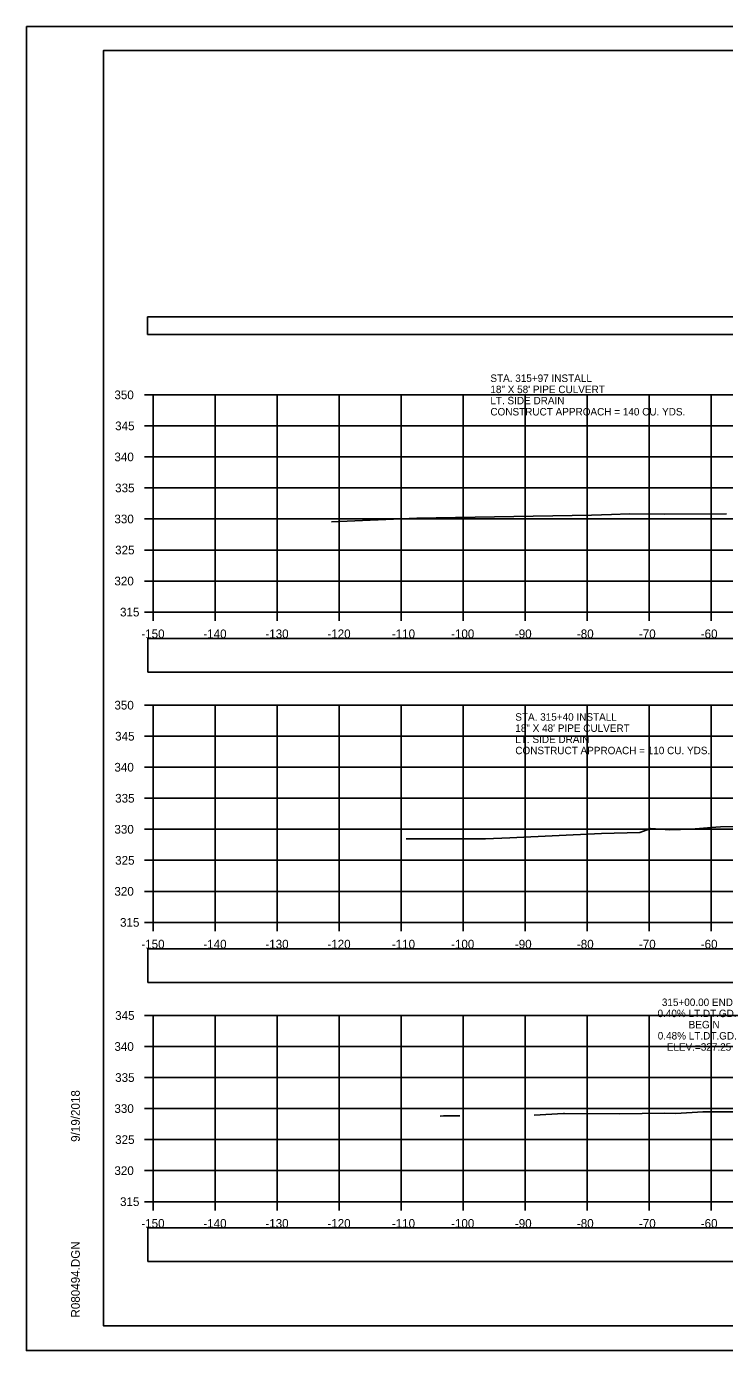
# Model space of a CAD drawing. Extents: x 1376273 to 1384221, y 378927 to 384592.
# Drawn here: x 1381187.9 to 1381300.5, y 382031.9 to 382245.2 of the extents above; entities that cross this region are included whole.
import ezdxf

# ---------------------------------------------------------------- set-up
doc = ezdxf.new("R2010")
doc.units = 0
for name, color, linetype in [('R_Axis', 7, 'Continuous'), ('R_Axis Annot', 7, 'Continuous'), ('R_Border', 7, 'Continuous'), ('R_Drive', 7, 'Continuous'), ('R_Exist Surface', 7, 'Continuous'), ('R_Grid', 7, 'Continuous'), ('R_No Plot', 7, 'Continuous'), ('R_Xsect Elev', 7, 'Continuous')]:
    doc.layers.add(name, color=color, linetype=linetype)

msp = doc.modelspace()

# ---------------------------------------------------------------- linework, layer by layer
at = {"layer": 'R_Axis'}
for p, q in [((1381206.95, 382185.86), (1381208.35, 382185.86)), ((1381208.35, 382150.86), (1381208.35, 382185.86)), ((1381206.95, 382180.86), (1381208.35, 382180.86)), ((1381206.95, 382175.86), (1381208.35, 382175.86)), ((1381206.95, 382170.86), (1381208.35, 382170.86)), ((1381206.95, 382165.86), (1381208.35, 382165.86)), ((1381206.95, 382160.86), (1381208.35, 382160.86)), ((1381206.95, 382155.86), (1381208.35, 382155.86)), ((1381206.95, 382150.86), (1381208.35, 382150.86)), ((1381208.35, 382150.86), (1381508.35, 382150.86)), ((1381208.35, 382149.46), (1381208.35, 382150.86)), ((1381218.35, 382149.46), (1381218.35, 382150.86)), ((1381228.35, 382149.46), (1381228.35, 382150.86)), ((1381238.35, 382149.46), (1381238.35, 382150.86)), ((1381248.35, 382149.46), (1381248.35, 382150.86)), ((1381258.35, 382149.46), (1381258.35, 382150.86)), ((1381268.35, 382149.46), (1381268.35, 382150.86)), ((1381278.35, 382149.46), (1381278.35, 382150.86)), ((1381288.35, 382149.46), (1381288.35, 382150.86)), ((1381298.35, 382149.46), (1381298.35, 382150.86)), ((1381206.95, 382135.86), (1381208.35, 382135.86)), ((1381208.35, 382100.86), (1381208.35, 382135.86)), ((1381206.95, 382130.86), (1381208.35, 382130.86)), ((1381206.95, 382125.86), (1381208.35, 382125.86)), ((1381206.95, 382120.86), (1381208.35, 382120.86)), ((1381206.95, 382115.86), (1381208.35, 382115.86)), ((1381206.95, 382110.86), (1381208.35, 382110.86)), ((1381206.95, 382105.86), (1381208.35, 382105.86)), ((1381206.95, 382100.86), (1381208.35, 382100.86)), ((1381208.35, 382100.86), (1381508.35, 382100.86)), ((1381208.35, 382099.46), (1381208.35, 382100.86)), ((1381218.35, 382099.46), (1381218.35, 382100.86)), ((1381228.35, 382099.46), (1381228.35, 382100.86)), ((1381238.35, 382099.46), (1381238.35, 382100.86)), ((1381248.35, 382099.46), (1381248.35, 382100.86)), ((1381258.35, 382099.46), (1381258.35, 382100.86)), ((1381268.35, 382099.46), (1381268.35, 382100.86)), ((1381278.35, 382099.46), (1381278.35, 382100.86)), ((1381288.35, 382099.46), (1381288.35, 382100.86)), ((1381298.35, 382099.46), (1381298.35, 382100.86)), ((1381206.95, 382085.86), (1381208.35, 382085.86)), ((1381208.35, 382055.86), (1381208.35, 382085.86)), ((1381206.95, 382080.86), (1381208.35, 382080.86)), ((1381206.95, 382075.86), (1381208.35, 382075.86)), ((1381206.95, 382070.86), (1381208.35, 382070.86)), ((1381206.95, 382065.86), (1381208.35, 382065.86)), ((1381206.95, 382060.86), (1381208.35, 382060.86)), ((1381206.95, 382055.86), (1381208.35, 382055.86)), ((1381208.35, 382055.86), (1381508.35, 382055.86)), ((1381208.35, 382054.46), (1381208.35, 382055.86)), ((1381218.35, 382054.46), (1381218.35, 382055.86)), ((1381228.35, 382054.46), (1381228.35, 382055.86)), ((1381238.35, 382054.46), (1381238.35, 382055.86)), ((1381248.35, 382054.46), (1381248.35, 382055.86)), ((1381258.35, 382054.46), (1381258.35, 382055.86)), ((1381268.35, 382054.46), (1381268.35, 382055.86)), ((1381278.35, 382054.46), (1381278.35, 382055.86)), ((1381288.35, 382054.46), (1381288.35, 382055.86)), ((1381298.35, 382054.46), (1381298.35, 382055.86))]:
    msp.add_line(p, q, dxfattribs=at)
at = {"layer": 'R_Axis Annot'}
for points in [[(1381207.46, 382195.61), (1381509.26, 382195.61), (1381509.26, 382198.42), (1381207.46, 382198.42)], [(1381207.5, 382141.2), (1381509.19, 382141.2), (1381509.19, 382146.62), (1381207.5, 382146.62)], [(1381207.5, 382091.2), (1381509.19, 382091.2), (1381509.19, 382096.61), (1381207.5, 382096.61)], [(1381207.5, 382046.21), (1381509.19, 382046.21), (1381509.19, 382051.62), (1381207.5, 382051.62)]]:
    msp.add_lwpolyline(points, close=True, dxfattribs=at)
at = {"layer": 'R_Border'}
for p, q in [((1381200.35, 382241.32), (1381516.53, 382241.32)), ((1381200.35, 382035.86), (1381200.35, 382241.32)), ((1381200.35, 382035.86), (1381200.35, 382035.86)), ((1381516.53, 382035.86), (1381200.35, 382035.86))]:
    msp.add_line(p, q, dxfattribs=at)
at = {"layer": 'R_Exist Surface'}
for points in [[(1381237.11, 382165.38), (1381250.86, 382166.01), (1381279.07, 382166.5), (1381282.29, 382166.6), (1381285.1, 382166.67), (1381290.86, 382166.62), (1381300.8, 382166.7)], [(1381249.16, 382114.34), (1381249.42, 382114.34), (1381261.74, 382114.3), (1381261.97, 382114.3), (1381265.88, 382114.48), (1381280.67, 382115.19), (1381286.84, 382115.36), (1381288.62, 382116), (1381291.65, 382115.8), (1381295.14, 382115.88), (1381299.07, 382116.19), (1381299.83, 382116.25), (1381314.97, 382116.62)], [(1381254.67, 382069.66), (1381255.19, 382069.67), (1381257.79, 382069.71)], [(1381269.81, 382069.82), (1381274.55, 382070.08), (1381274.68, 382070.09), (1381283.57, 382070.02), (1381290.87, 382070.13), (1381292.67, 382070.07), (1381297.01, 382070.31), (1381304.49, 382070.36)]]:
    msp.add_lwpolyline(points, dxfattribs=at)
at = {"layer": 'R_Grid'}
for p, q in [((1381208.35, 382185.86), (1381508.35, 382185.86)), ((1381208.35, 382150.86), (1381208.35, 382185.86)), ((1381218.35, 382150.86), (1381218.35, 382185.86)), ((1381228.35, 382150.86), (1381228.35, 382185.86)), ((1381238.35, 382150.86), (1381238.35, 382185.86)), ((1381248.35, 382150.86), (1381248.35, 382185.86)), ((1381258.35, 382150.86), (1381258.35, 382185.86)), ((1381268.35, 382150.86), (1381268.35, 382185.86)), ((1381278.35, 382150.86), (1381278.35, 382185.86)), ((1381288.35, 382150.86), (1381288.35, 382185.86)), ((1381298.35, 382150.86), (1381298.35, 382185.86)), ((1381208.35, 382180.86), (1381508.35, 382180.86)), ((1381208.35, 382175.86), (1381508.35, 382175.86)), ((1381208.35, 382170.86), (1381508.35, 382170.86)), ((1381208.35, 382165.86), (1381508.35, 382165.86)), ((1381208.35, 382160.86), (1381508.35, 382160.86)), ((1381208.35, 382155.86), (1381508.35, 382155.86)), ((1381208.35, 382150.86), (1381508.35, 382150.86)), ((1381208.35, 382135.86), (1381508.35, 382135.86)), ((1381208.35, 382100.86), (1381208.35, 382135.86)), ((1381218.35, 382100.86), (1381218.35, 382135.86)), ((1381228.35, 382100.86), (1381228.35, 382135.86)), ((1381238.35, 382100.86), (1381238.35, 382135.86)), ((1381248.35, 382100.86), (1381248.35, 382135.86)), ((1381258.35, 382100.86), (1381258.35, 382135.86)), ((1381268.35, 382100.86), (1381268.35, 382135.86)), ((1381278.35, 382100.86), (1381278.35, 382135.86)), ((1381288.35, 382100.86), (1381288.35, 382135.86)), ((1381298.35, 382100.86), (1381298.35, 382135.86)), ((1381208.35, 382130.86), (1381508.35, 382130.86)), ((1381208.35, 382125.86), (1381508.35, 382125.86)), ((1381208.35, 382120.86), (1381508.35, 382120.86)), ((1381208.35, 382115.86), (1381508.35, 382115.86)), ((1381208.35, 382110.86), (1381508.35, 382110.86)), ((1381208.35, 382105.86), (1381508.35, 382105.86)), ((1381208.35, 382100.86), (1381508.35, 382100.86)), ((1381208.35, 382085.86), (1381508.35, 382085.86)), ((1381208.35, 382055.86), (1381208.35, 382085.86)), ((1381218.35, 382055.86), (1381218.35, 382085.86)), ((1381228.35, 382055.86), (1381228.35, 382085.86)), ((1381238.35, 382055.86), (1381238.35, 382085.86)), ((1381248.35, 382055.86), (1381248.35, 382085.86)), ((1381258.35, 382055.86), (1381258.35, 382085.86)), ((1381268.35, 382055.86), (1381268.35, 382085.86)), ((1381278.35, 382055.86), (1381278.35, 382085.86)), ((1381288.35, 382055.86), (1381288.35, 382085.86)), ((1381298.35, 382055.86), (1381298.35, 382085.86)), ((1381208.35, 382080.86), (1381508.35, 382080.86)), ((1381208.35, 382075.86), (1381508.35, 382075.86)), ((1381208.35, 382070.86), (1381508.35, 382070.86)), ((1381208.35, 382065.86), (1381508.35, 382065.86)), ((1381208.35, 382060.86), (1381508.35, 382060.86)), ((1381208.35, 382055.86), (1381508.35, 382055.86))]:
    msp.add_line(p, q, dxfattribs=at)
at = {"layer": 'R_No Plot'}
for p, q in [((1381187.95, 382245.21), (1381521.28, 382245.21)), ((1381187.95, 382031.88), (1381521.28, 382031.88))]:
    msp.add_line(p, q, dxfattribs=at)
for points in [[(1381187.94, 382245.21), (1381521.28, 382245.21), (1381521.28, 382031.88), (1381187.94, 382031.88)], [(1381434.27, 382241.32), (1381434.27, 382231.44), (1381470, 382231.44), (1381470, 382228.52), (1381493.2, 382228.52), (1381493.2, 382204.19), (1381516.53, 382204.19), (1381516.53, 382035.86), (1381200.35, 382035.86), (1381200.35, 382241.32)]]:
    msp.add_lwpolyline(points, close=True, dxfattribs=at)

# ---------------------------------------------------------------- texts
at = {"layer": 'R_Axis Annot'}
for s, p in [('350', (1381202.12, 382185.16)), ('345', (1381202.24, 382180.16)), ('340', (1381202.12, 382175.16)), ('335', (1381202.24, 382170.16)), ('330', (1381202.12, 382165.16)), ('325', (1381202.24, 382160.16)), ('320', (1381202.12, 382155.16)), ('315', (1381203.03, 382150.16)), ('-150', (1381206.46, 382146.66)), ('-140', (1381216.46, 382146.66)), ('-130', (1381226.46, 382146.66)), ('-120', (1381236.46, 382146.66)), ('-110', (1381246.85, 382146.66)), ('-100', (1381256.4, 382146.66)), ('-90', (1381266.69, 382146.66)), ('-80', (1381276.69, 382146.66)), ('-70', (1381286.69, 382146.66)), ('-60', (1381296.66, 382146.66)), ('350', (1381202.12, 382135.16)), ('345', (1381202.24, 382130.16)), ('340', (1381202.12, 382125.16)), ('335', (1381202.24, 382120.16)), ('330', (1381202.12, 382115.16)), ('325', (1381202.24, 382110.16)), ('320', (1381202.12, 382105.16)), ('315', (1381203.03, 382100.16)), ('-150', (1381206.46, 382096.66)), ('-140', (1381216.46, 382096.66)), ('-130', (1381226.46, 382096.66)), ('-120', (1381236.46, 382096.66)), ('-110', (1381246.85, 382096.66)), ('-100', (1381256.4, 382096.66)), ('-90', (1381266.69, 382096.66)), ('-80', (1381276.69, 382096.66)), ('-70', (1381286.69, 382096.66)), ('-60', (1381296.66, 382096.66)), ('345', (1381202.24, 382085.16)), ('340', (1381202.12, 382080.16)), ('335', (1381202.24, 382075.16)), ('330', (1381202.12, 382070.16)), ('325', (1381202.24, 382065.16)), ('320', (1381202.12, 382060.16)), ('315', (1381203.03, 382055.16)), ('-150', (1381206.46, 382051.66)), ('-140', (1381216.46, 382051.66)), ('-130', (1381226.46, 382051.66)), ('-120', (1381236.46, 382051.66)), ('-110', (1381246.85, 382051.66)), ('-100', (1381256.4, 382051.66)), ('-90', (1381266.69, 382051.66)), ('-80', (1381276.69, 382051.66)), ('-70', (1381286.69, 382051.66)), ('-60', (1381296.66, 382051.66))]:
    msp.add_text(s, height=1.4, dxfattribs=at).set_placement(p)
at = {"layer": 'R_Border'}
for s, p in [('9/19/2018', (1381196.54, 382065.5)), ('R080494.DGN', (1381196.54, 382037.19))]:
    msp.add_text(s, height=1.4, rotation=90, dxfattribs=at).set_placement(p)
at = {"layer": 'R_Drive'}
for s, p in [('STA. 315+97 INSTALL', (1381262.74, 382187.94)), ('18" X 58\' PIPE CULVERT', (1381262.74, 382186.14)), ('CONSTRUCT APPROACH = 140 CU. YDS.', (1381262.74, 382182.54)), ('LT. SIDE DRAIN', (1381262.74, 382184.34)), ('STA. 315+40 INSTALL', (1381266.76, 382133.36)), ('18" X 48\' PIPE CULVERT', (1381266.76, 382131.56)), ('LT. SIDE DRAIN', (1381266.76, 382129.76)), ('CONSTRUCT APPROACH = 110 CU. YDS.', (1381266.76, 382127.96))]:
    msp.add_text(s, height=1.2, dxfattribs=at).set_placement(p)
at = {"layer": 'R_Xsect Elev'}
for s, p in [('315+00.00 END', (1381290.39, 382087.39)), ('0.40% LT.DT.GD.', (1381289.69, 382085.59)), ('BEGIN', (1381294.71, 382083.79)), ('0.48% LT.DT.GD.', (1381289.73, 382081.99)), ('ELEV.=327.25', (1381291.18, 382080.19))]:
    msp.add_text(s, height=1.2, rotation=360, dxfattribs=at).set_placement(p)

doc.saveas('drawing.dxf')
